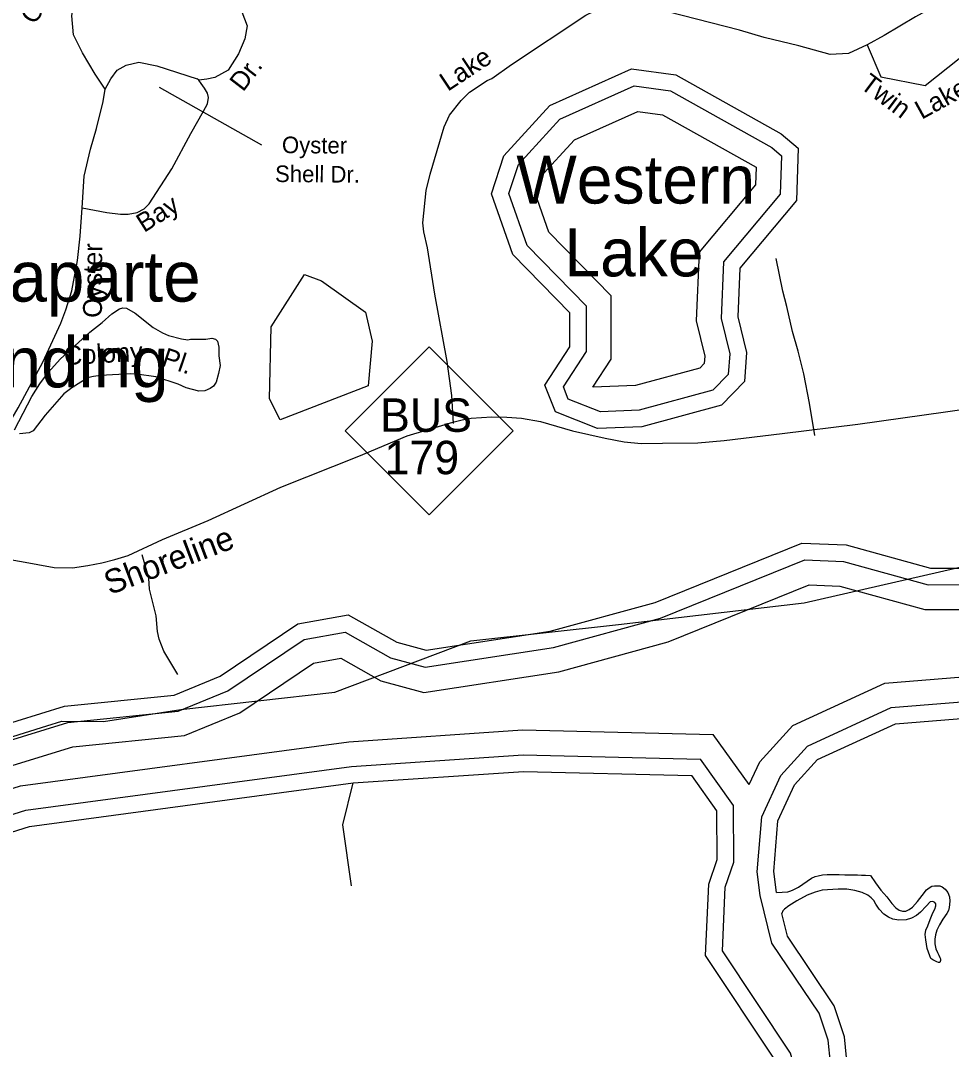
# Model space of a CAD drawing. Extents: x 2104537 to 2336408, y 34176 to 229611.
# Drawn here: x 2139980 to 2143669, y 45247 to 49325 of the extents above; entities that cross this region are included whole.
import ezdxf

# ---------------------------------------------------------------- set-up
doc = ezdxf.new("R2010")
doc.units = 0
for name, color, linetype in [('Exist Boundary Political City Limit New', 7, 'Continuous'), ('Exist Civil Demographics City Label', 7, 'Continuous'), ('Exist Hydrographic Buffer Line', 7, 'Continuous'), ('Exist Hydrographic Creek Single Shore', 7, 'Continuous'), ('Exist Hydrographic Lake Shore', 7, 'Continuous'), ('Exist Hydrographic Lake Shore Label', 7, 'Continuous'), ('Exist Hydrographic Misc Water Feature', 7, 'Continuous'), ('Exist Hydrographic Pond Under 1500 Sq Ft', 7, 'Continuous'), ('Exist Hydrographic River Shore', 7, 'Continuous'), ('Exist Road Non-System Type 51', 7, 'Continuous'), ('Exist Road Non-System Type 51 Label', 7, 'Continuous'), ('Exist Road Primary NC Attributed', 7, 'Continuous'), ('Exist Road Primary NC Label', 7, 'Continuous'), ('Exist Road Primary NC Shield CELL', 7, 'Continuous'), ('Exist Road Primary NC Shield Number Label', 7, 'Continuous'), ('Map Preparation Boundary City Limit Buffer Line', 7, 'Continuous')]:
    doc.layers.add(name, color=color, linetype=linetype)

msp = doc.modelspace()

# ---------------------------------------------------------------- linework, layer by layer
at = {"layer": 'Exist Boundary Political City Limit New'}
msp.add_lwpolyline([(2139548, 46361.1), (2140084, 46528.7), (2140144.2, 46547.5), (2140308.2, 46546.4), (2140615.2, 46594.5), (2141225.8, 46663.1), (2141764.8, 46866.4), (2142350, 46931.1), (2143085.8, 47016.9), (2145986.8, 47681.1)], dxfattribs=at)
at = {"layer": 'Exist Hydrographic Buffer Line'}
for points in [[(2142278.1, 47774.3), (2142150.4, 47824.4), (2142131.4, 47872.3), (2142222.6, 48012.4), (2142222.6, 48193.2), (2141987.9, 48432.7), (2141915.2, 48639.1), (2141952.9, 48754.5), (2142117, 48933.9), (2142411.6, 49065.4), (2142555.8, 49046.4), (2142957.1, 48821.3), (2142995.2, 48788.9), (2142990.1, 48636.5), (2142766.3, 48368.7), (2142757, 48143.9), (2142790.7, 48003.1), (2142785, 47922.4), (2142723.5, 47859.1), (2142432.1, 47780), (2142278.1, 47774.3)], [(2142248.5, 47871.7), (2142321, 47983.2), (2142321, 48233.4), (2142073.4, 48486), (2142019.1, 48640.3), (2142039.8, 48703.7), (2142175.8, 48852.4), (2142426.3, 48964.2), (2142524.2, 48951.3), (2142895.2, 48743.2), (2142892.8, 48673.6), (2142669.4, 48406.1), (2142658.1, 48134.3), (2142691.4, 47994.9), (2142689.3, 47965.1), (2142671.7, 47947), (2142417.2, 47877.9), (2142248.5, 47871.7)], [(2143040.1, 46530.4), (2143404.7, 46698.1), (2144170.8, 46760.4), (2144473.7, 46834.3), (2145115.4, 47065.3), (2147353.9, 47839.9)], [(2143099.4, 46449.3), (2143430.1, 46601.4), (2144186.5, 46663), (2144502.1, 46739.9), (2145148.2, 46972.5), (2147343.6, 47732.2)], [(2139896.7, 46459.7), (2140167.9, 46542.5), (2140605.1, 46586.9), (2140802, 46668.3), (2141103.9, 46871.6), (2141267.1, 46900.6), (2141445.7, 46799.4), (2141584.2, 46761.8), (2142092.5, 46840.4), (2142515.9, 46955.7), (2143088.4, 47186.8), (2143241.9, 47180.9), (2143577.2, 47088.8), (2143921.8, 47089.1)], [(2141281.3, 46466.1), (2141969.2, 46513.1), (2142725.6, 46494.7)], [(2139433.5, 45999.8), (2139670.4, 46194.3), (2139980.1, 46291.4), (2141281.3, 46466.1)], [(2142911.3, 45856.4), (2142900, 45951.1), (2142917.4, 46169.1), (2142992.6, 46332), (2143099.4, 46449.3)], [(2141291.2, 46368.2), (2141971.4, 46414.5), (2142674.2, 46397.5)], [(2139506.6, 45932.4), (2139718.1, 46106.1), (2140001.5, 46195), (2141291.2, 46368.2)], [(2142772.9, 45889.5), (2142806.6, 45988.7), (2142805.4, 46214.2), (2142674.2, 46397.5)], [(2143097.9, 44999.9), (2143031.1, 45232), (2142761.4, 45638.1), (2142772.9, 45889.5)], [(2144254.2, 45032.8), (2144183, 44998.6), (2144050.5, 45015.1), (2143902.4, 44980.1), (2143586.7, 44824.3), (2143432.3, 44831.4), (2143331.8, 44877.3), (2143247.6, 44980.3), (2143198.6, 45104.3), (2143181.4, 45283.3), (2143144.7, 45390.1), (2142958.1, 45668.4), (2142911.3, 45856.4)]]:
    msp.add_lwpolyline(points, dxfattribs=at)
at = {"layer": 'Exist Hydrographic Creek Single Shore'}
for points in [[(2143139, 46395.3), (2143447, 46537), (2144197, 46598), (2144521, 46677), (2145170, 46910.6), (2147363, 47669.5)], [(2139871.9, 46520.7), (2140154.8, 46607.1), (2140588.9, 46651.2), (2140770.8, 46726.4), (2141078.8, 46933.8), (2141278.9, 46969.3), (2141470.9, 46860.6), (2141587.9, 46828.8), (2142078.8, 46904.6), (2142494.9, 47018), (2143076.8, 47252.9), (2143251.9, 47246.2), (2143586, 47154.5), (2143911, 47154.7)], [(2139934, 46368.1), (2140187.4, 46445.5), (2140629.4, 46490.5), (2140848.7, 46581.2), (2141141.6, 46778.3), (2141249.5, 46797.5), (2141408, 46707.7), (2141578.6, 46661.4), (2142113, 46743.9), (2142547.3, 46862.3), (2143105.7, 47087.6), (2143226.8, 47083), (2143563.9, 46990.4), (2143938, 46990.7)], [(2142976, 45868.3), (2142965.9, 45952.4), (2142981.9, 46152.2), (2143047.9, 46295.3), (2143139, 46395.3)], [(2141297.8, 46302.8), (2141972.8, 46348.9), (2142639.9, 46332.7)], [(2142707.7, 45901.8), (2142741, 45999.4), (2142739.9, 46193), (2142639.9, 46332.7)], [(2139555.4, 45887.6), (2139749.9, 46047.3), (2140015.8, 46130.7), (2141297.8, 46302.8)], [(2142976, 45868.3), (2143020.9, 45871.6), (2143032.5, 45875.6), (2143042.7, 45879.3), (2143063, 45889.8), (2143080.9, 45901.6), (2143096.9, 45913.7), (2143114.8, 45925.5), (2143128.7, 45931.8), (2143140.9, 45934.9)], [(2143348, 45935.8), (2143368.8, 45906.8), (2143388.9, 45878.6), (2143413, 45850.9), (2143433.1, 45825.2), (2143449.2, 45808.5), (2143461.8, 45799.1), (2143475.2, 45794.9), (2143481.1, 45794.8), (2143489, 45795.3), (2143501.3, 45800.9), (2143514.9, 45811.2), (2143535, 45833.1), (2143552.9, 45857.4), (2143571, 45879), (2143581, 45887), (2143591, 45893.4), (2143602.8, 45895.8), (2143622.8, 45895.4), (2143632.9, 45890.9), (2143644.9, 45881.8), (2143655.5, 45869.2), (2143661, 45851), (2143663, 45833.9), (2143660.9, 45809.3), (2143657, 45796.9), (2143651.2, 45785.6), (2143635.4, 45762.9), (2143621.5, 45741.2), (2143611.2, 45719.1), (2143605.6, 45701.1), (2143603.3, 45683.1), (2143603.6, 45665.1), (2143607.5, 45645.3), (2143613.8, 45631.4), (2143619.5, 45619.8), (2143623.9, 45611.5), (2143625.8, 45605.6), (2143625.7, 45599), (2143623.9, 45590.9), (2143621.9, 45590.9), (2143617.9, 45591), (2143611.8, 45593.7), (2143595.8, 45601.2), (2143587.7, 45607.3), (2143583.7, 45617.2), (2143573.7, 45647), (2143567.5, 45681.5), (2143565.3, 45702.9), (2143567.3, 45719.3), (2143575.5, 45737.2), (2143585.1, 45761.6), (2143595.2, 45787.6), (2143603, 45802.9), (2143606.9, 45815.3), (2143607, 45823.5), (2143603.8, 45829.1), (2143595.1, 45833.6), (2143584.9, 45831.1), (2143569.1, 45815), (2143547, 45790.9), (2143531.3, 45777.4), (2143511.4, 45766.9), (2143489.3, 45760.8), (2143461.4, 45759), (2143437.2, 45762.8), (2143419.3, 45770.4), (2143401.1, 45782.2), (2143383.2, 45802.2), (2143369.1, 45822.2), (2143361.2, 45836.4), (2143351.6, 45848.1), (2143338.3, 45858.2), (2143315.5, 45868.5), (2143286.8, 45876.3), (2143255.1, 45881.8), (2143221, 45881.8), (2143156.9, 45878.1), (2143128.8, 45869.5), (2143097.1, 45858), (2143057, 45835.8), (2143025.1, 45815.7), (2143007.1, 45802.9), (2143001.1, 45795.8), (2142996.7, 45785.2)], [(2143140.9, 45934.9), (2143158.4, 45938.2), (2143177.2, 45940), (2143193.4, 45940), (2143224.3, 45939.5), (2143247.2, 45939.1), (2143275.5, 45939.1), (2143297.5, 45938.6), (2143312.8, 45937.7), (2143328.9, 45937.7), (2143348, 45935.8)], [(2143023.5, 45021.4), (2142970.8, 45204.1), (2142694.8, 45619.6), (2142707.7, 45901.8)], [(2144232.5, 45095.2), (2144172, 45066.1), (2144046.9, 45081.7), (2143880, 45042.2), (2143572.9, 44890.7), (2143448, 44896.4), (2143372.9, 44930.6), (2143304.9, 45013.9), (2143263, 45119.8), (2143246, 45297.3), (2143204, 45419.5), (2143019, 45695.4), (2142996.7, 45785.2)]]:
    msp.add_lwpolyline(points, dxfattribs=at)
at = {"layer": 'Exist Hydrographic Lake Shore'}
msp.add_lwpolyline([(2142266.9, 47708.2), (2142100, 47773.8), (2142057.9, 47879.6), (2142157, 48031.9), (2142157, 48166.4), (2141930.8, 48397.2), (2141845.9, 48638.3), (2141894.9, 48788.3), (2142077.8, 48988.2), (2142401.8, 49132.9), (2142576.9, 49109.8), (2142994.8, 48875.4), (2143061.9, 48818.3), (2143054.9, 48611.7), (2142831, 48343.7), (2142823, 48150.3), (2142856.8, 48008.5), (2142848.8, 47893.8), (2142758, 47800.4), (2142442, 47714.7), (2142266.9, 47708.2)], dxfattribs=at)
at = {"layer": 'Exist Hydrographic Misc Water Feature'}
msp.add_lwpolyline([(2141291.6, 45895.5), (2141256.8, 46136.3), (2141297.8, 46302.8)], dxfattribs=at)
at = {"layer": 'Exist Hydrographic Pond Under 1500 Sq Ft'}
msp.add_lwpolyline([(2141008.9, 47742.3), (2140966.8, 47825.2), (2140973.8, 48110.5), (2141105.9, 48317.9), (2141172.9, 48293.7), (2141347.8, 48168.9), (2141373.9, 48053.6), (2141357.9, 47876.7), (2141008.9, 47742.3)], dxfattribs=at)
at = {"layer": 'Exist Hydrographic River Shore'}
for points in [[(2142867.7, 46296.3), (2142909.6, 46387), (2143040.1, 46530.4)], [(2142867.7, 46296.3), (2142725.6, 46494.7)]]:
    msp.add_lwpolyline(points, dxfattribs=at)
at = {"layer": 'Exist Road Non-System Type 51'}
for points in [[(2144271.7, 49600.6), (2144219.2, 49603.1), (2144113.2, 49604.5), (2144055.1, 49602.3), (2143979.3, 49582.1), (2143945.2, 49570), (2143526.4, 49339.9), (2143402.9, 49265.5), (2143334.9, 49229.1), (2143261.1, 49194.7), (2143189.1, 49190.5), (2143065.1, 49224.1), (2142926.9, 49257.3), (2142828.7, 49287.1), (2142488.2, 49373.4)], [(2140314.9, 49052.3), (2140276.1, 49112.7), (2140226, 49197.1), (2140189.5, 49267.8), (2140182.7, 49343), (2140198.6, 49457), (2140214.6, 49514), (2140232.8, 49548.2), (2140257.9, 49559.6), (2140292.1, 49568.7), (2140351.3, 49573.3), (2140524.5, 49516.3), (2140786.6, 49427.4), (2140834.5, 49395.4), (2140857.3, 49359), (2140877.8, 49304.2), (2140868.7, 49251.8), (2140843.6, 49192.5), (2140802.6, 49128.7), (2140750.2, 49099), (2140718.3, 49092.2), (2140686.3, 49088.8)], [(2141695.5, 47728), (2141689.1, 47838.1), (2141670.7, 47974), (2141621.4, 48239.7), (2141592.4, 48423.4), (2141578.3, 48487.3), (2141574, 48523.5), (2141587.7, 48651.5), (2141603.3, 48715.5), (2141658.5, 48903.8), (2141680.4, 48949.9), (2141726.1, 49008.1), (2141759.9, 49040.3), (2141829.7, 49086.5), (2141847.6, 49094.7), (2141925.4, 49150.9), (2142220.6, 49346.4), (2142253.5, 49361.7)], [(2143334.9, 49229.1), (2143389.5, 49102.2), (2143565, 49067.6), (2143796.2, 49251.1)], [(2140314.9, 49052.3), (2140337.7, 49093.3), (2140362.7, 49127.5), (2140399.2, 49148.1), (2140449.3, 49159.5), (2140520, 49145.8), (2140679.5, 49093.3)], [(2140223.7, 48582.6), (2140321.7, 48564.4), (2140376.4, 48557.5), (2140406, 48557.5), (2140442.5, 48564.4), (2140469.8, 48578), (2140490.4, 48598.6), (2140579.2, 48737.6), (2140654.4, 48876.7), (2140704.6, 48965.6), (2140720.5, 48995.3), (2140725.1, 49020.4), (2140720.5, 49036.3), (2140709.1, 49056.9), (2140695.5, 49075.1), (2140686.3, 49088.8), (2140679.5, 49093.3)], [(2140223.7, 48582.6), (2140232.8, 48708), (2140257.9, 48815.2), (2140280.7, 48897.2), (2140308, 49004.4), (2140314.9, 49052.3)], [(2139909.2, 47683.1), (2139970.7, 47790.3), (2140068.7, 47970.4), (2140139.4, 48125.4), (2140159.9, 48177.9), (2140182.7, 48253.1), (2140205.5, 48374), (2140216.9, 48469.7), (2140223.7, 48582.6)], [(2143127.8, 47680.4), (2143107.3, 47808.1), (2143084.6, 47924), (2143062.4, 48014), (2143039.9, 48091.9), (2143017.6, 48191.8), (2143001.4, 48251.8), (2142974.7, 48381.6)], [(2139955.9, 47702.2), (2140025.1, 47834.8), (2140056.9, 47884.7), (2140091, 47931), (2140136.6, 47983.2), (2140254.1, 48089.6), (2140304.1, 48128), (2140341.8, 48162), (2140371.8, 48182.1), (2140385.6, 48186.1), (2140399.7, 48184.2), (2140433.8, 48164.5), (2140506.2, 48108.7), (2140542.2, 48087), (2140566.3, 48077), (2140618.2, 48063.2), (2140642.4, 48059.4), (2140654.2, 48061.5), (2140714.3, 48061.7), (2140738.3, 48065.8), (2140752.4, 48061.9), (2140760.4, 48053.9), (2140766.5, 48029.8), (2140766.5, 47996), (2140770.7, 47957.9), (2140764.8, 47925.8), (2140755, 47891.9), (2140745.2, 47875.7), (2140731.2, 47865.8), (2140711, 47857.6), (2140687, 47855.5), (2140637.1, 47869.2), (2140604.9, 47883.3), (2140516.8, 47912.9), (2140440.9, 47922.6), (2140417, 47924.3), (2140296.8, 47917.8), (2140268.8, 47913.7), (2140251, 47909.5), (2140219.1, 47891.4), (2140183, 47869.5), (2140151.3, 47845.1), (2140077.5, 47760.9), (2140029.7, 47698.5), (2140013.8, 47690.6), (2139976, 47686.4)], [(2140604, 46733.2), (2140547.7, 46824.9), (2140529.6, 46872.8), (2140523.3, 46902.8), (2140517.2, 46964.9), (2140490.7, 47070.8), (2140488.3, 47114.8), (2140461.9, 47206.5)]]:
    msp.add_lwpolyline(points, dxfattribs=at)
at = {"layer": 'Exist Road Non-System Type 51 Label'}
msp.add_lwpolyline([(2140936.3, 48831), (2140530.8, 49059.8)], dxfattribs=at)
at = {"layer": 'Exist Road Primary NC Attributed'}
msp.add_lwpolyline([(2139851.9, 47202.8), (2139984.2, 47180.8), (2140112.9, 47156.9), (2140186.4, 47155), (2140247, 47164.2), (2140302.2, 47175.2), (2140353.6, 47188.1), (2140406.9, 47204.7), (2140542.9, 47267.2), (2140723, 47342.6), (2141011.8, 47474.9), (2141320.3, 47598.5), (2141511.8, 47679.1), (2141649.7, 47719.7), (2141693.6, 47732.3), (2141730.3, 47741.5), (2141765.3, 47748.9), (2141848, 47754.4), (2141906.8, 47752.6), (2141965.6, 47748.9), (2142040.9, 47736), (2142167.7, 47699.2), (2142296.4, 47669.8), (2142371.7, 47655.1), (2142439.7, 47647.8), (2142524.3, 47649.6), (2142663.9, 47651.4), (2142768.7, 47660.6), (2142998.4, 47688.2), (2143298, 47725), (2143739.1, 47787.5)], dxfattribs=at)
at = {"layer": 'Exist Road Primary NC Shield CELL'}
msp.add_lwpolyline([(2141266.5, 47698.9), (2141599.5, 48031.9), (2141932.5, 47698.9), (2141599.5, 47365.9)], close=True, dxfattribs=at)
at = {"layer": 'Map Preparation Boundary City Limit Buffer Line'}
msp.add_lwpolyline([(2139548, 46361.1), (2140084, 46528.7), (2140144.2, 46547.5), (2140308.2, 46546.4), (2140615.2, 46594.5), (2141225.8, 46663.1), (2141764.8, 46866.4), (2142350, 46931.1), (2143085.8, 47016.9), (2145986.8, 47681.1)], dxfattribs=at)

# ---------------------------------------------------------------- texts
at = {"layer": 'Exist Civil Demographics City Label'}
for s, p in [('Bonaparte', (2139459.8, 48210.8)), ('Landing', (2139615.2, 47870.8))]:
    msp.add_text(s, height=200, dxfattribs=at).set_placement(p)
at = {"layer": 'Exist Hydrographic Lake Shore Label'}
for s, p in [('Western', (2141944.9, 48599.5)), ('Lake', (2142135.8, 48310.8))]:
    msp.add_text(s, height=190, dxfattribs=at).set_placement(p)
at = {"layer": 'Exist Road Non-System Type 51 Label'}
for s, height, rotation, p in [('Oyster ', 75, 56.8973, (2140036, 49305.2)), ('Lake', 75, 33.5188, (2141673.2, 49041.9)), ('Dr.', 75, 52.4959, (2140861.9, 49039.2)), ('Lakes Ct.', 75, 28.7476, (2143551.2, 48930.9)), ('Twin', 75, 323.1303, (2143303, 49060.1)), ('Oyster ', 65.62, 359.5142, (2141015.8, 48799.4)), ('Shell Dr.', 65.62, 359.5142, (2140988.4, 48684.8)), ('Bay', 75, 32.3944, (2140469.6, 48482.4)), ('Oyster', 75, 89.7779, (2140302.6, 48146.4)), ('Colony', 75, 3.1132, (2140154.2, 47959.3)), ('Pl.', 75, 341.4191, (2140535.3, 47958.6))]:
    msp.add_text(s, height=height, rotation=rotation, dxfattribs=at).set_placement(p)
at = {"layer": 'Exist Road Primary NC Label'}
msp.add_text('Shoreline', height=95, rotation=20.6938, dxfattribs=at).set_placement((2140333.1, 47047))
at = {"layer": 'Exist Road Primary NC Shield Number Label'}
for s, p in [('BUS', (2141404.9, 47694.6)), ('179', (2141422.5, 47526.5))]:
    msp.add_text(s, height=132.5, dxfattribs=at).set_placement(p)

doc.saveas('drawing.dxf')
